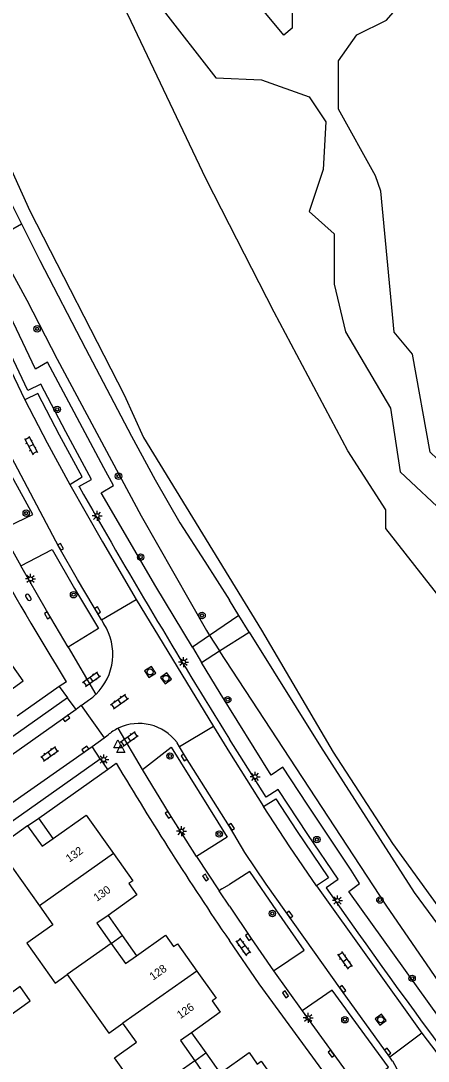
# Model space of a CAD drawing. Extents: x 124000 to 128010, y 398999 to 403000.
# Drawn here: x 126973.9 to 127024.9, y 400094 to 400224.1 of the extents above; entities that cross this region are included whole.
import ezdxf

# ---------------------------------------------------------------- set-up
doc = ezdxf.new("R2010")
doc.units = 0
for name, color, linetype in [('gg-afsc-draadraster', 7, 'Continuous'), ('gg-anno-huisnummerreeks BGT', 7, 'Continuous'), ('gg-bbg-gedigitaliseerde bebouwing', 7, 'Continuous'), ('gg-bbg-gedigitaliseerde bijgebouw', 7, 'Continuous'), ('gg-bbg-hoofdgebouw', 7, 'Continuous'), ('gg-bbg-luifel en loopbrug', 7, 'Continuous'), ('gg-bbg-tussenscheiding', 7, 'Continuous'), ('gg-knt-verharding', 7, 'Continuous'), ('gg-knt-verharding nz', 7, 'Continuous'), ('gg-kntw-bovenkant insteek waterloop', 7, 'Continuous'), ('gg-kntw-waterlijn', 7, 'Continuous'), ('gt-grn-groengrens', 7, 'Continuous'), ('gt-grn-weggrens', 7, 'Continuous'), ('gt-symb-boom', 7, 'Continuous'), ('gt-symb-brandkraan', 7, 'Continuous'), ('gt-symb-klinker verharding', 7, 'Continuous'), ('gt-symb-kolk', 7, 'Continuous'), ('gt-symb-lichtmast', 7, 'Continuous'), ('gt-symb-rioolschacht', 7, 'Continuous'), ('gt-symb-waterafsluiter', 7, 'Continuous')]:
    doc.layers.add(name, color=color, linetype=linetype)

# ---------------------------------------------------------------- blocks, each defined once
blk = doc.blocks.new('gt0-BOOM')
at = {"layer": 'gt-symb-boom'}
for radius in [0.4, 0.2]:
    blk.add_circle((0, 0), radius, dxfattribs=at)
blk = doc.blocks.new('gt0-KOLK')
at = {"layer": 'gt-symb-kolk'}
blk.add_lwpolyline([(0, 0), (0.38, 0), (0.38, 0.4), (-0.38, 0.4), (-0.38, 0), (0, 0)], dxfattribs=at)
blk = doc.blocks.new('gt0-RS')
at = {"layer": 'gt-symb-rioolschacht'}
blk.add_lwpolyline([(-0.5, -0.5), (0.5, -0.5), (0.5, 0.5), (-0.5, 0.5)], close=True, dxfattribs=at)
blk.add_circle((0, 0), 0.375, dxfattribs=at)
blk = doc.blocks.new('gt0-LMAST')
at = {"layer": 'gt-symb-lichtmast'}
for p, q in [((-0.18, 0.17), (-0.45, 0.44)), ((-0.01, 0.25), (-0.01, 0.62)), ((0.17, 0.17), (0.44, 0.44)), ((-0.26, 0), (-0.63, 0)), ((-0.18, -0.18), (-0.45, -0.45)), ((-0.01, -0.25), (-0.01, -0.63)), ((0.44, -0.45), (0.17, -0.18)), ((0.24, 0), (0.62, 0))]:
    blk.add_line(p, q, dxfattribs=at)
blk.add_circle((-0.01, 0), 0.25, dxfattribs=at)
blk = doc.blocks.new('gt0-BR')
at = {"layer": 'gt-symb-brandkraan'}
for centre, radius, start, end in [((-0.24, 0), 0.206, 107.5669, 252.4331), ((0.6, -2.66), 3, 106.892, 107.5669), ((0, -0.69), 0.938, 73.108, 106.892), ((-0.6, -2.66), 3, 72.4331, 73.108), ((0.24, 0), 0.206, 287.567, 72.4331), ((0.6, 2.66), 3, 252.4331, 253.108), ((0, 0.69), 0.938, 253.108, 286.8921), ((-0.6, 2.66), 3, 286.8921, 287.567)]:
    blk.add_arc(centre, radius, start, end, dxfattribs=at)
blk = doc.blocks.new('gt0-KL1')
at = {"layer": 'gt-symb-klinker verharding'}
for p, q in [((-1.15, 0.3), (1.15, 0.3)), ((-1, -0.3), (-1, 0.3)), ((-0.5, 0.3), (-0.5, 0.45)), ((0, -0.3), (0, 0.3)), ((0.5, 0.3), (0.5, 0.45)), ((1, -0.3), (1, 0.3)), ((-1.15, -0.3), (1.15, -0.3)), ((-0.5, -0.45), (-0.5, -0.3)), ((0.5, -0.45), (0.5, -0.3))]:
    blk.add_line(p, q, dxfattribs=at)
blk = doc.blocks.new('gt0-WAFSL')
at = {"layer": 'gt-symb-waterafsluiter'}
for p, q in [((-0.5, -0.33), (0, 0.67)), ((0, 0.67), (0.5, -0.33)), ((0.5, -0.33), (-0.5, -0.33))]:
    blk.add_line(p, q, dxfattribs=at)

msp = doc.modelspace()

# ---------------------------------------------------------------- linework, layer by layer
at = {"layer": 'gg-afsc-draadraster'}
msp.add_line((126997.53, 400147.26), (126998.77, 400145.31), dxfattribs=at)
for points in [[(126970.52, 400196.72), (126974.68, 400189.15), (126978.48, 400181.77), (126988.96, 400162.19), (126997.13, 400147.88), (126997.53, 400147.26)], [(127050.98, 400071.64), (127030.78, 400097.28), (127019.62, 400113.56), (126998.77, 400145.31)]]:
    msp.add_lwpolyline(points, dxfattribs=at)
at = {"layer": 'gg-bbg-gedigitaliseerde bebouwing'}
for p, q in [((126972.87, 400118.19), (126976.24, 400113.46)), ((126976.24, 400113.46), (126977.92, 400111.1))]:
    msp.add_line(p, q, dxfattribs=at)
for points in [[(126977.92, 400111.1), (126974.67, 400108.78), (126978.21, 400103.81), (126979.73, 400104.89)], [(126979.73, 400104.89), (126984.94, 400097.54), (126986.69, 400098.78)], [(126989.18, 400089.52), (126985.64, 400094.47), (126988.37, 400096.42), (126986.69, 400098.78)]]:
    msp.add_lwpolyline(points, dxfattribs=at)
at = {"layer": 'gg-bbg-gedigitaliseerde bijgebouw'}
msp.add_lwpolyline([(126975.09, 400101.6), (126973.82, 400103.38), (126971.15, 400101.48), (126972.42, 400099.69), (126975.09, 400101.6)], dxfattribs=at)
at = {"layer": 'gg-bbg-hoofdgebouw'}
msp.add_line((126974.77, 400123.44), (126969.3, 400119.56), dxfattribs=at)
for points in [[(126970.09, 400138.62), (126974.23, 400141.57), (126970.81, 400146.37)], [(126977.96, 400121.89), (126982.08, 400124.81), (126985.49, 400120)], [(126974.77, 400123.44), (126976.57, 400120.91), (126977.96, 400121.89)], [(126985.49, 400120), (126987.91, 400116.59), (126987.42, 400116.25), (126988.42, 400114.83), (126984.82, 400112.26)], [(126984.82, 400112.26), (126983.43, 400111.28), (126985.23, 400108.75)], [(126988.4, 400107.22), (126992, 400109.78), (126993.02, 400108.36), (126993.51, 400108.71), (126995.92, 400105.31)], [(126985.23, 400108.75), (126987.02, 400106.24), (126988.4, 400107.22)], [(126995.92, 400105.31), (126998.33, 400101.93), (126997.85, 400101.58), (126998.85, 400100.16), (126995.25, 400097.6)], [(126995.25, 400097.6), (126993.87, 400096.61), (126995.66, 400094.07)], [(126998.86, 400092.55), (127002.46, 400095.11), (127003.47, 400093.68), (127003.95, 400094.04), (127006.37, 400090.64)], [(126995.66, 400094.07), (126997.44, 400091.53), (126998.86, 400092.55)]]:
    msp.add_lwpolyline(points, dxfattribs=at)
at = {"layer": 'gg-bbg-luifel en loopbrug'}
for p, q in [((126974.77, 400123.44), (126976.16, 400124.43)), ((126977.96, 400121.89), (126976.16, 400124.43)), ((126984.82, 400112.26), (126986.61, 400109.74)), ((126985.23, 400108.75), (126986.61, 400109.74)), ((126986.61, 400109.74), (126988.4, 400107.22)), ((126995.25, 400097.6), (126997.06, 400095.07)), ((126995.66, 400094.07), (126997.06, 400095.07)), ((126997.06, 400095.07), (126998.86, 400092.55))]:
    msp.add_line(p, q, dxfattribs=at)
at = {"layer": 'gg-bbg-tussenscheiding'}
for p, q in [((126985.49, 400120), (126976.24, 400113.46)), ((126985.23, 400108.75), (126979.73, 400104.89)), ((126995.92, 400105.31), (126986.69, 400098.78)), ((126995.66, 400094.07), (126989.18, 400089.52))]:
    msp.add_line(p, q, dxfattribs=at)
at = {"layer": 'gg-knt-verharding'}
for p, q in [((126984, 400149.2), (126988.34, 400151.74)), ((126983.62, 400148.1), (126979.82, 400145.78)), ((126978.73, 400140.86), (126973.48, 400137.18)), ((126979.61, 400141.47), (126978.73, 400140.86)), ((126980.84, 400138.01), (126979.74, 400139.46)), ((126981.46, 400138.48), (126980.84, 400138.01)), ((126981.46, 400138.48), (126984.33, 400134.46)), ((126998.03, 400135.85), (126993.76, 400133.33)), ((126998.03, 400135.85), (127000, 400132.61)), ((126982.84, 400133.39), (126984.33, 400134.46)), ((126983.83, 400131.85), (126982.84, 400133.39)), ((127000, 400132.61), (127004.27, 400125.87)), ((126976.16, 400124.43), (126984.74, 400130.51)), ((126984.74, 400130.51), (126985.85, 400131.3)), ((126999.73, 400122.02), (126995.89, 400119.61)), ((126999.07, 400115.57), (127000, 400116.14)), ((127010.88, 400115.96), (127024.04, 400097.53)), ((126999.07, 400115.57), (126998.7, 400115.35)), ((127000, 400113.42), (126998.7, 400115.35)), ((127009.11, 400100.33), (127016.23, 400090.53)), ((127024.04, 400097.53), (127020.05, 400094.53))]:
    msp.add_line(p, q, dxfattribs=at)
for points in [[(126966.59, 400192.64), (126970.42, 400184.98), (126974.4, 400176.71)], [(126981.19, 400165.87), (126982.77, 400166.76), (126979.55, 400172.7), (126976.4, 400178.67), (126974.81, 400177.87), (126967.28, 400193.65)], [(126984, 400149.2), (126981, 400154.23), (126978.73, 400158.23), (126972.75, 400169.52), (126966.9, 400180.44), (126961.97, 400190.54)], [(126980.04, 400166.13), (126981.58, 400167.07), (126978.77, 400172.26), (126976.06, 400177.5), (126974.4, 400176.71)], [(126971.4, 400160.45), (126975.41, 400162.38), (126972.08, 400168.43), (126968.85, 400174.66)], [(126980.04, 400166.13), (126984.15, 400158.93), (126988.34, 400151.74)], [(126973.92, 400155.94), (126977.84, 400158), (126980.65, 400153.11), (126983.62, 400148.1)], [(126979.82, 400145.78), (126977.12, 400150.37), (126973.92, 400155.94)], [(126979.74, 400139.46), (126959.93, 400125.47), (126960.95, 400123.94)], [(127012.1, 400115.73), (127013.58, 400116.78), (127009.8, 400122.36), (127006.09, 400127.99), (127004.58, 400127.05), (127000, 400134.3)], [(126989.14, 400130.49), (126992.72, 400133.3), (126999.73, 400122.02)], [(127000, 400123.36), (126994.49, 400132.1), (126993.76, 400133.33)], [(126958.97, 400116.48), (126959.98, 400114.99), (126983.83, 400131.85)], [(126995.89, 400119.61), (126992.51, 400124.94), (126989.14, 400130.49)], [(127004.27, 400125.87), (127005.82, 400126.83), (127008.39, 400122.86), (127012.38, 400116.96), (127010.88, 400115.96)], [(127020.05, 400094.53), (127014, 400102.94), (127004.59, 400116.15), (127001.94, 400120.14), (127000, 400123.36)], [(127005.53, 400105.34), (127009.34, 400107.91), (127005.93, 400112.82), (127002.57, 400117.77), (127000, 400116.14)], [(127000, 400113.42), (127002.74, 400109.37), (127005.53, 400105.34)], [(127014.75, 400085.59), (127016.21, 400086.64), (127003.74, 400103.72), (127000, 400109.11)], [(127016.23, 400090.53), (127019.89, 400093.28), (127012.84, 400102.94), (127009.11, 400100.33)]]:
    msp.add_lwpolyline(points, dxfattribs=at)
for centre, radius, start, end in [((127343.88, 400366.79), 428.33, 206.4971, 211.7392), ((127736.61, 400594.44), 868.51, 209.56726, 211.9918), ((127358.67, 400353.57), 434.06, 210.8032, 214.2772), ((127663.01, 400568.82), 793.08, 214.84181, 218.81887)]:
    msp.add_arc(centre, radius, start, end, dxfattribs=at)
at = {"layer": 'gg-knt-verharding nz'}
for p, q in [((126988.34, 400151.74), (126998.03, 400135.85)), ((126984, 400149.2), (126984.31, 400148.68)), ((126980.84, 400138.01), (126960.95, 400123.94)), ((126981.46, 400138.48), (126982.23, 400139.05)), ((126984.33, 400134.46), (126984.83, 400134.81)), ((126993.76, 400133.33), (126993.45, 400133.85)), ((127024.04, 400097.53), (127034.6, 400083.68)), ((127020.41, 400094.04), (127020.05, 400094.53))]:
    msp.add_line(p, q, dxfattribs=at)
for points in [[(126974.4, 400176.71), (126977.21, 400171.34), (126980.04, 400166.13)], [(126958.97, 400116.48), (126971.95, 400125.73), (126982.84, 400133.39)], [(127010.88, 400115.96), (127007.56, 400120.83), (127004.27, 400125.87)]]:
    msp.add_lwpolyline(points, dxfattribs=at)
for centre, radius, start, end in [((126978.42, 400144.91), 7, 314.0894, 32.6013), ((126978.41, 400144.93), 7.01, 302.9845, 314.0709), ((126988.67, 400130.35), 5.89, 115.8894, 130.7606), ((126988.69, 400130.33), 5.92, 36.5369, 115.9563), ((127016.13, 400091.02), 5.24, 303.6958, 35.1689)]:
    msp.add_arc(centre, radius, start, end, dxfattribs=at)
at = {"layer": 'gg-kntw-bovenkant insteek waterloop'}
for p, q in [((127001.19, 400149.75), (127000, 400151.66)), ((127002.49, 400147.67), (127001.19, 400149.75))]:
    msp.add_line(p, q, dxfattribs=at)
for points in [[(127000, 400198.57), (126997.04, 400204.36), (126987.7, 400223.97), (126947.45, 400304.58)], [(126966.95, 400213.56), (126970.71, 400205.19), (126973.99, 400198.69)], [(126973.99, 400198.69), (126976.3, 400194.12), (126982.01, 400183.13), (126987.77, 400172.15), (126990.72, 400166.7), (126993.81, 400161.33), (126996.93, 400156.51), (127000, 400151.66)], [(127073.09, 400087.39), (127061.49, 400101.51), (127049.53, 400119.12), (127042.8, 400125.88), (127028.02, 400149.82), (127019.56, 400160.61), (127019.57, 400162.96), (127014.79, 400170.33), (127005.59, 400187.64), (127000, 400198.57)], [(127002.49, 400147.67), (127011.4, 400133.37), (127023.12, 400115.12), (127038.28, 400094.53), (127053.85, 400073.9), (127053.06, 400070.58), (127053.65, 400068.8)]]:
    msp.add_lwpolyline(points, dxfattribs=at)
at = {"layer": 'gg-kntw-waterlijn'}
msp.add_lwpolyline([(126948.01, 400258.88), (126964.87, 400222.77), (126975.03, 400200.32), (126986.83, 400177.33), (126989.27, 400171.98), (127004.02, 400147.91), (127012.99, 400132.67), (127020.38, 400121.25), (127036.72, 400098.67), (127050.74, 400080.46), (127055.04, 400074.87), (127055.07, 400073.1), (127055.74, 400070.22)], dxfattribs=at)
at = {"layer": 'gt-grn-groengrens'}
for p, q in [((126970.52, 400196.72), (126973.99, 400198.69)), ((127001.19, 400149.75), (126997.53, 400147.26)), ((126997.53, 400147.26), (126995.37, 400145.8)), ((126998.77, 400145.31), (127002.49, 400147.67)), ((126995.37, 400145.8), (126996.52, 400143.88)), ((126996.52, 400143.88), (126998.77, 400145.31))]:
    msp.add_line(p, q, dxfattribs=at)
for points in [[(127011.42, 400234.67), (127011.71, 400232.77), (127007.87, 400228.92), (127007.85, 400223.14), (127006.82, 400222.28), (127003.32, 400226.47), (126997.03, 400226.47), (126995.52, 400229.23)], [(126989.49, 400231.58), (126991.43, 400225.77), (126998.3, 400216.93), (127004.02, 400216.68), (127009.96, 400214.58), (127012.06, 400211.43), (127011.71, 400205.49), (127009.96, 400200.24), (127013.11, 400197.44), (127013.11, 400191.15), (127014.51, 400185.2), (127020.13, 400175.64), (127021.36, 400167.71), (127027.33, 400162.11), (127034.12, 400151.36), (127040.27, 400144.98), (127040.84, 400142.76)], [(127042.48, 400143.74), (127037.27, 400155.05), (127031.24, 400164.32), (127025.12, 400170.17), (127022.9, 400182.41), (127020.62, 400185.15), (127018.95, 400202.79), (127018.26, 400204.67), (127013.62, 400213.02), (127013.62, 400219.05), (127015.94, 400222.3), (127019.65, 400224.15), (127022.43, 400227.4)], [(126995.37, 400145.8), (126990.82, 400153.37), (126983.95, 400165.08), (126985.5, 400166), (126984.28, 400168.2), (126977.26, 400181.42), (126975.77, 400180.52), (126968.55, 400195.6)], [(127048.9, 400070.15), (127046.94, 400072.54), (127036.52, 400085.79), (127029.1, 400095.5), (127014.93, 400115.24), (127016.26, 400116.26), (127015.24, 400117.92), (127009.72, 400126.18), (127006.68, 400130.77), (127005.23, 400129.8), (126998.83, 400140.03), (126996.52, 400143.88)]]:
    msp.add_lwpolyline(points, dxfattribs=at)
at = {"layer": 'gt-grn-weggrens'}
for p, q in [((126971.4, 400160.45), (126973.92, 400155.94)), ((126979.82, 400145.78), (126983.29, 400139.89)), ((126978.73, 400140.86), (126979.74, 400139.46)), ((126989.14, 400130.49), (126986.1, 400135.65)), ((126983.83, 400131.85), (126984.74, 400130.51)), ((126995.89, 400119.61), (126998.7, 400115.35)), ((127005.53, 400105.34), (127009.11, 400100.33))]:
    msp.add_line(p, q, dxfattribs=at)

# ---------------------------------------------------------------- block references
at = {"layer": 'gt-symb-boom'}
for p in [(126975.96, 400185.57), (126978.46, 400175.5), (126986.13, 400167.16), (126974.59, 400162.53), (126988.9, 400157.04), (126980.51, 400152.34), (126996.58, 400149.74), (126999.79, 400139.23), (126992.57, 400132.19), (126998.73, 400122.44), (127010.93, 400121.74), (127018.82, 400114.18), (127005.37, 400112.5), (127022.84, 400104.4), (127014.44, 400099.22)]:
    msp.add_blockref('gt0-BOOM', p, dxfattribs=at)
at = {"layer": 'gt-symb-brandkraan', "rotation": -52.79798982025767}
msp.add_blockref('gt0-BR', (126974.86, 400152.01), dxfattribs=at)
at = {"layer": 'gt-symb-klinker verharding'}
for p, rotation in [((126975.18, 400170.99), -61.89717643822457), ((126982.76, 400141.8), 35.391107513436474), ((126986.25, 400139.01), 35.43780145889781), ((126987.47, 400134.32), 35.39110751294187), ((126977.51, 400132.45), 35.43780146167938), ((127001.75, 400108.33), 125.80410590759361), ((127014.44, 400106.65), -54.52896067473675)]:
    msp.add_blockref('gt0-KL1', p, dxfattribs=dict(at, rotation=rotation))
at = {"layer": 'gt-symb-kolk'}
for p, rotation in [((126978.73, 400158.23), -60.79515966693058), ((126977.41, 400149.86), 120.20693401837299), ((126983.35, 400150.28), -59.124708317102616), ((126979.49, 400137.05), -144.52896067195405), ((126982.1, 400132.86), 35.104686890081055), ((126994.49, 400132.1), 121.05216071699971), ((126992.51, 400124.94), 122.29094835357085), ((127000.09, 400123.23), -58.74151468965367), ((126997.19, 400117.1), 121.38612476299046), ((127007.7, 400112.49), 126.01052540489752), ((127002.55, 400109.68), 124.61180636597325), ((127007.18, 400102.51), 125.31121343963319), ((127014, 400102.94), -54.275865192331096), ((127012.91, 400095.1), 126.01052540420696), ((127019.62, 400095.12), -53.783115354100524)]:
    msp.add_blockref('gt0-KOLK', p, dxfattribs=dict(at, rotation=rotation))
at = {"layer": 'gt-symb-lichtmast'}
for p in [(126983.46, 400162.21), (126975.14, 400154.31), (126994.26, 400143.93), (126984.29, 400131.74), (127003.21, 400129.59), (126994, 400122.8), (127013.52, 400114.12), (127009.85, 400099.45)]:
    msp.add_blockref('gt0-LMAST', p, dxfattribs=at)
at = {"layer": 'gt-symb-rioolschacht'}
for p, rotation in [((126990.09, 400142.69), 122.95900987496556), ((126992.07, 400141.89), 126.58342113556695), ((127018.92, 400099.23), 125.47103932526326)]:
    msp.add_blockref('gt0-RS', p, dxfattribs=dict(at, rotation=rotation))
at = {"layer": 'gt-symb-waterafsluiter'}
for p in [(126986.06, 400133.52), (126986.44, 400132.96)]:
    msp.add_blockref('gt0-WAFSL', p, dxfattribs=at)

# ---------------------------------------------------------------- texts
at = {"layer": 'gg-anno-huisnummerreeks BGT'}
for s, rotation, p in [('132', 35.4, (126979.98, 400118.84)), ('130', 35.3, (126983.44, 400113.96)), ('128', 35.4, (126990.45, 400104.1)), ('126', 35.4, (126993.87, 400099.29))]:
    msp.add_text(s, height=1, rotation=rotation, dxfattribs=at).set_placement(p)

doc.saveas('drawing.dxf')
